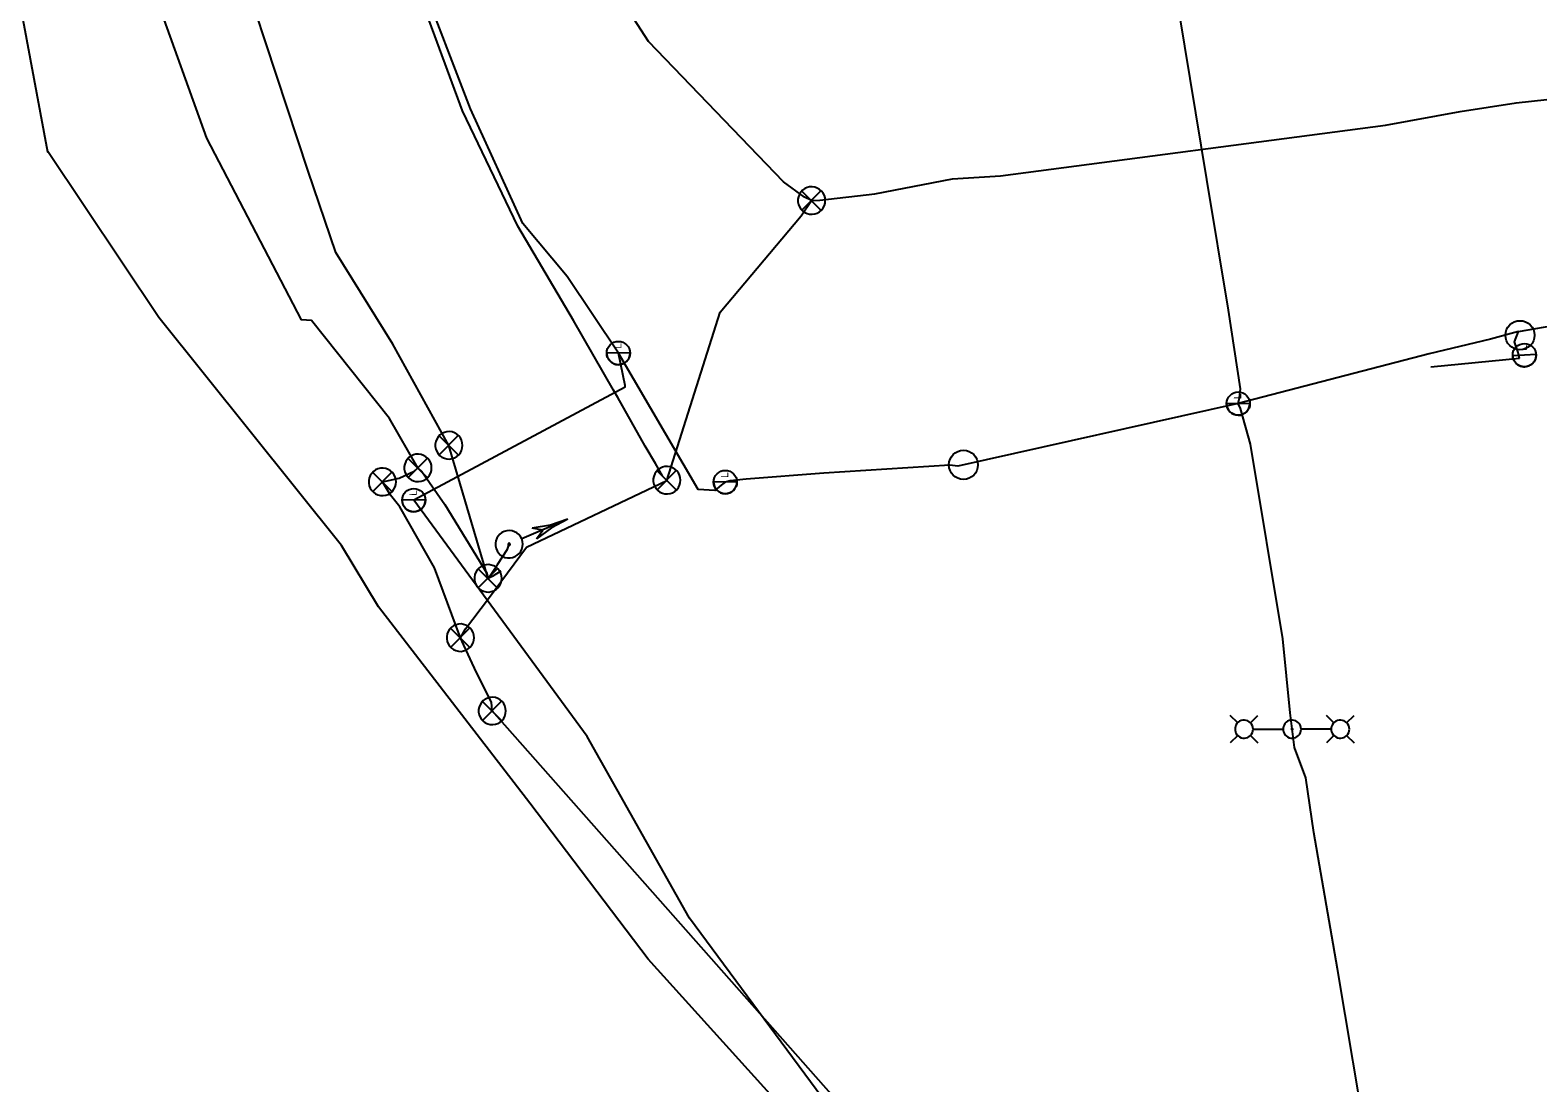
# Model space of a CAD drawing. Extents: x 596028 to 606371, y 330010 to 403088.
# Drawn here: x 604003.7 to 604366.5, y 338862.5 to 339115.8 of the extents above; entities that cross this region are included whole.
import ezdxf

# ---------------------------------------------------------------- set-up
doc = ezdxf.new("R2010")
doc.units = 0
for name, color, linetype in [('E_FTMS', 7, 'Continuous'), ('E_FTMS_Conduit', 7, 'Continuous'), ('E_LTG', 7, 'Continuous'), ('E_LTG_CID', 7, 'Continuous'), ('E_UTL_FO_UG_QWEST', 7, 'Continuous')]:
    doc.layers.add(name, color=color, linetype=linetype)

# ---------------------------------------------------------------- blocks, each defined once
blk = doc.blocks.new('_U285')
at = {"layer": 'E_LTG'}
blk.add_lwpolyline([(0.001, -0.171), (0.001, 0.172)], dxfattribs=at)
blk.add_circle((0.001, 0), 0.171, dxfattribs=at)
blk.add_arc((0.001, 0), 0.171, 90, 270, dxfattribs=at)
blk.add_text('L', height=0.108, dxfattribs=at).set_placement((0.066, -0.042))
blk = doc.blocks.new('_U286')
at = {"layer": 'E_LTG'}
blk.add_lwpolyline([(0.001, -0.171), (0.001, 0.172)], dxfattribs=at)
blk.add_circle((0.001, 0), 0.171, dxfattribs=at)
blk.add_arc((0.001, 0), 0.171, 90, 270, dxfattribs=at)
blk.add_text('L', height=0.108, dxfattribs=at).set_placement((0.066, -0.042))

msp = doc.modelspace()

# ---------------------------------------------------------------- linework, layer by layer
at = {"layer": 'E_FTMS'}
for points in [[(604195.05, 339074.79), (604194.99, 339075.42), (604194.82, 339076.02), (604194.53, 339076.58), (604194.14, 339077.07), (604193.67, 339077.48), (604193.12, 339077.79), (604192.53, 339078), (604191.91, 339078.09), (604191.28, 339078.06), (604190.67, 339077.91), (604190.1, 339077.65), (604189.59, 339077.29), (604189.16, 339076.83), (604188.82, 339076.3), (604188.59, 339075.72), (604188.47, 339075.11), (604188.47, 339074.48), (604188.59, 339073.86), (604188.82, 339073.28), (604189.16, 339072.75), (604189.59, 339072.3), (604190.1, 339071.93), (604190.67, 339071.67), (604191.28, 339071.53), (604191.91, 339071.5), (604192.53, 339071.59), (604193.12, 339071.79), (604193.67, 339072.1), (604194.14, 339072.51), (604194.53, 339073.01), (604194.82, 339073.57), (604194.99, 339074.17), (604195.05, 339074.79)], [(604194.01, 339077.13), (604189.4, 339072.47)], [(604189.4, 339077.08), (604194.06, 339072.43)], [(604107.76, 339015.89), (604107.7, 339016.52), (604107.53, 339017.12), (604107.24, 339017.68), (604106.85, 339018.17), (604106.38, 339018.58), (604105.83, 339018.89), (604105.24, 339019.1), (604104.62, 339019.19), (604103.99, 339019.16), (604103.38, 339019.01), (604102.81, 339018.75), (604102.3, 339018.39), (604101.87, 339017.93), (604101.53, 339017.41), (604101.3, 339016.82), (604101.18, 339016.21), (604101.18, 339015.58), (604101.3, 339014.96), (604101.53, 339014.38), (604101.87, 339013.85), (604102.3, 339013.4), (604102.81, 339013.04), (604103.38, 339012.77), (604103.99, 339012.63), (604104.62, 339012.6), (604105.24, 339012.69), (604105.83, 339012.89), (604106.38, 339013.21), (604106.85, 339013.62), (604107.24, 339014.11), (604107.53, 339014.67), (604107.7, 339015.27), (604107.76, 339015.89)], [(604106.73, 339018.23), (604102.12, 339013.57)], [(604102.12, 339018.18), (604106.77, 339013.53)], [(604100.32, 339010.46), (604100.26, 339011.09), (604100.09, 339011.69), (604099.8, 339012.25), (604099.41, 339012.74), (604098.94, 339013.15), (604098.39, 339013.46), (604097.8, 339013.67), (604097.18, 339013.76), (604096.55, 339013.73), (604095.94, 339013.58), (604095.37, 339013.32), (604094.86, 339012.96), (604094.43, 339012.5), (604094.09, 339011.98), (604093.86, 339011.39), (604093.74, 339010.78), (604093.74, 339010.15), (604093.86, 339009.53), (604094.09, 339008.95), (604094.43, 339008.42), (604094.86, 339007.97), (604095.37, 339007.61), (604095.94, 339007.34), (604096.55, 339007.2), (604097.18, 339007.17), (604097.8, 339007.26), (604098.39, 339007.46), (604098.94, 339007.78), (604099.41, 339008.19), (604099.8, 339008.68), (604100.09, 339009.24), (604100.26, 339009.84), (604100.32, 339010.46)], [(604099.29, 339012.8), (604094.68, 339008.14)], [(604094.68, 339012.75), (604099.33, 339008.1)], [(604091.78, 339007.1), (604091.72, 339007.73), (604091.55, 339008.33), (604091.26, 339008.89), (604090.87, 339009.38), (604090.4, 339009.79), (604089.85, 339010.1), (604089.26, 339010.31), (604088.64, 339010.4), (604088.01, 339010.37), (604087.4, 339010.22), (604086.83, 339009.96), (604086.32, 339009.6), (604085.89, 339009.14), (604085.55, 339008.61), (604085.32, 339008.03), (604085.2, 339007.42), (604085.2, 339006.79), (604085.32, 339006.17), (604085.55, 339005.59), (604085.89, 339005.06), (604086.32, 339004.61), (604086.83, 339004.24), (604087.4, 339003.98), (604088.01, 339003.84), (604088.64, 339003.81), (604089.26, 339003.9), (604089.85, 339004.1), (604090.4, 339004.41), (604090.87, 339004.82), (604091.26, 339005.32), (604091.55, 339005.88), (604091.72, 339006.48), (604091.78, 339007.1)], [(604090.74, 339009.44), (604086.13, 339004.78)], [(604086.13, 339009.39), (604090.79, 339004.74)], [(604160.22, 339007.49), (604160.16, 339008.12), (604159.99, 339008.72), (604159.7, 339009.28), (604159.31, 339009.77), (604158.84, 339010.18), (604158.3, 339010.49), (604157.7, 339010.7), (604157.08, 339010.79), (604156.45, 339010.76), (604155.85, 339010.61), (604155.27, 339010.35), (604154.76, 339009.99), (604154.33, 339009.53), (604153.99, 339009), (604153.76, 339008.42), (604153.64, 339007.81), (604153.64, 339007.18), (604153.76, 339006.56), (604153.99, 339005.98), (604154.33, 339005.45), (604154.76, 339005), (604155.27, 339004.63), (604155.85, 339004.37), (604156.45, 339004.23), (604157.08, 339004.2), (604157.7, 339004.29), (604158.3, 339004.49), (604158.84, 339004.8), (604159.31, 339005.22), (604159.7, 339005.71), (604159.99, 339006.27), (604160.16, 339006.87), (604160.22, 339007.49)], [(604159.19, 339009.83), (604154.58, 339005.17)], [(604154.58, 339009.78), (604159.23, 339005.13)], [(604133.13, 338998.1), (604122.04, 338993.39)], [(604133.13, 338998.1), (604128.89, 338996.68), (604124.49, 338995.93)], [(604133.13, 338998.1), (604129.16, 338996.04), (604125.57, 338993.39)], [(604121.99, 338993.37), (604121.69, 338993.92), (604121.29, 338994.41), (604120.81, 338994.81), (604120.26, 338995.11), (604119.66, 338995.3), (604119.04, 338995.38), (604118.42, 338995.34), (604117.81, 338995.18), (604117.24, 338994.91), (604116.74, 338994.53), (604116.32, 338994.07), (604115.99, 338993.53), (604115.77, 338992.95), (604115.66, 338992.33), (604115.67, 338991.7), (604115.81, 338991.09), (604116.05, 338990.51), (604116.4, 338989.99), (604116.84, 338989.54), (604117.36, 338989.19), (604117.94, 338988.94), (604118.55, 338988.81), (604119.18, 338988.79), (604119.8, 338988.89), (604120.39, 338989.11), (604120.92, 338989.43), (604121.39, 338989.85), (604121.76, 338990.36), (604122.04, 338990.92), (604122.21, 338991.52), (604122.25, 338992.15), (604122.18, 338992.77), (604121.99, 338993.37)], [(604127.05, 338995.52), (604124.49, 338995.93)], [(604125.56, 338993.4), (604127.05, 338995.52)], [(604119.19, 338992.18), (604119.16, 338992.22), (604119.13, 338992.26), (604119.09, 338992.29), (604119.05, 338992.31), (604119.01, 338992.33), (604118.96, 338992.33), (604118.91, 338992.33), (604118.87, 338992.32), (604118.82, 338992.3), (604118.78, 338992.27), (604118.75, 338992.23), (604118.73, 338992.19), (604118.71, 338992.15), (604118.7, 338992.1), (604118.7, 338992.05), (604118.71, 338992.01), (604118.73, 338991.96), (604118.76, 338991.92), (604118.79, 338991.89), (604118.83, 338991.86), (604118.88, 338991.84), (604118.92, 338991.83), (604118.97, 338991.83), (604119.02, 338991.84), (604119.06, 338991.85), (604119.1, 338991.88), (604119.14, 338991.91), (604119.17, 338991.95), (604119.19, 338991.99), (604119.2, 338992.04), (604119.21, 338992.09), (604119.2, 338992.13), (604119.19, 338992.18)], [(604117.19, 338983.89), (604117.13, 338984.52), (604116.96, 338985.12), (604116.67, 338985.68), (604116.28, 338986.17), (604115.81, 338986.58), (604115.26, 338986.89), (604114.67, 338987.1), (604114.05, 338987.19), (604113.42, 338987.16), (604112.81, 338987.01), (604112.24, 338986.75), (604111.73, 338986.39), (604111.3, 338985.93), (604110.96, 338985.41), (604110.73, 338984.82), (604110.61, 338984.21), (604110.61, 338983.58), (604110.73, 338982.96), (604110.96, 338982.38), (604111.3, 338981.85), (604111.73, 338981.4), (604112.24, 338981.04), (604112.81, 338980.77), (604113.42, 338980.63), (604114.05, 338980.6), (604114.67, 338980.69), (604115.26, 338980.89), (604115.81, 338981.21), (604116.28, 338981.62), (604116.67, 338982.11), (604116.96, 338982.67), (604117.13, 338983.27), (604117.19, 338983.89)], [(604116.16, 338986.23), (604111.55, 338981.57)], [(604111.55, 338986.18), (604116.2, 338981.53)], [(604110.53, 338969.61), (604110.47, 338970.24), (604110.29, 338970.84), (604110, 338971.4), (604109.62, 338971.89), (604109.14, 338972.3), (604108.6, 338972.62), (604108.01, 338972.82), (604107.39, 338972.91), (604106.76, 338972.88), (604106.15, 338972.73), (604105.58, 338972.47), (604105.07, 338972.11), (604104.63, 338971.65), (604104.3, 338971.13), (604104.06, 338970.54), (604103.94, 338969.93), (604103.94, 338969.3), (604104.06, 338968.68), (604104.3, 338968.1), (604104.63, 338967.57), (604105.07, 338967.12), (604105.58, 338966.76), (604106.15, 338966.5), (604106.76, 338966.35), (604107.39, 338966.32), (604108.01, 338966.41), (604108.6, 338966.61), (604109.14, 338966.93), (604109.62, 338967.34), (604110, 338967.83), (604110.29, 338968.39), (604110.47, 338968.99), (604110.53, 338969.61)], [(604109.49, 338971.95), (604104.88, 338967.29)], [(604104.88, 338971.9), (604109.53, 338967.25)], [(604118.19, 338951.98), (604118.13, 338952.61), (604117.96, 338953.21), (604117.67, 338953.77), (604117.28, 338954.26), (604116.81, 338954.67), (604116.26, 338954.98), (604115.67, 338955.19), (604115.05, 338955.28), (604114.42, 338955.25), (604113.81, 338955.1), (604113.24, 338954.84), (604112.73, 338954.48), (604112.3, 338954.02), (604111.96, 338953.49), (604111.73, 338952.91), (604111.61, 338952.3), (604111.61, 338951.67), (604111.73, 338951.05), (604111.96, 338950.47), (604112.3, 338949.94), (604112.73, 338949.49), (604113.24, 338949.12), (604113.81, 338948.86), (604114.42, 338948.72), (604115.05, 338948.69), (604115.67, 338948.78), (604116.26, 338948.98), (604116.81, 338949.29), (604117.28, 338949.71), (604117.67, 338950.2), (604117.96, 338950.76), (604118.13, 338951.36), (604118.19, 338951.98)], [(604117.16, 338954.32), (604112.55, 338949.66)], [(604112.55, 338954.27), (604117.2, 338949.62)]]:
    msp.add_lwpolyline(points, dxfattribs=at)
for centre in [(604362.21, 339042.38), (604228.28, 339011.19)]:
    msp.add_circle(centre, 3.5, dxfattribs=at)
at = {"layer": 'E_FTMS_Conduit'}
for points in [[(604113.89, 338983.89), (604104.46, 339015.89), (604090.96, 339040.27), (604077.26, 339062.3), (604070.63, 339081.86), (604055.37, 339128.14), (604048.99, 339151), (604037.26, 339191.41), (604036.51, 339193.09), (604036.31, 339194.34), (604031.92, 339203.07), (604031.51, 339204.01), (604023.3, 339242.34), (604034.29, 339302.44)], [(604191.75, 339074.79), (604190.03, 339075.58), (604185.02, 339079.28), (604152.54, 339113.07), (604138.04, 339135.4), (604118.32, 339174.25), (604112.06, 339197.86), (604107.3, 339219.27), (604103.91, 339241.85), (604101.53, 339253.51), (604101.14, 339268.11), (604101.14, 339282.94), (604103.91, 339302.89)], [(604114.89, 338951.98), (604114.71, 338954.06), (604111.09, 338961.25), (604108.03, 338967.81), (604107.23, 338969.61), (604101.02, 338986.39), (604092.64, 339001.09), (604090.42, 339003.87), (604088.48, 339007.1), (604092.52, 339007.97), (604096.15, 339009.66), (604097.02, 339010.46), (604090.2, 339022.33), (604071.41, 339045.9), (604069.03, 339046.05), (604046.26, 339089.82), (604034.11, 339123.58), (604024.39, 339147.77), (604015.36, 339179.3), (604011.35, 339202.41), (604003.98, 339265.01), (604000.58, 339272.66)], [(604155.89, 339008.54), (604154.16, 339011.54), (604151.73, 339015.73), (604145.16, 339027.38), (604144.11, 339029.2), (604134.43, 339045.93), (604121.03, 339068.62), (604107.71, 339096.41), (604096.11, 339128.01)], [(604191.75, 339074.79), (604193.7, 339074.89), (604206.98, 339076.38), (604225.68, 339079.98), (604237.18, 339080.75), (604237.19, 339080.74), (604329.81, 339092.9), (604347.83, 339096.24), (604361.27, 339098.27), (604372.38, 339099.46), (604378.12, 339100.26), (604379.91, 339100.81), (604381.99, 339101.16), (604439.79, 339107.28), (604472.18, 339110.08), (604487.12, 339110.95)], [(604107.23, 338969.61), (604108.46, 338971.77), (604114.04, 338979.08), (604123.12, 338991.37), (604156.9, 339007.45), (604169.73, 339047.96), (604189.24, 339071.12), (604191.75, 339074.79)], [(604097.02, 339010.46), (604098, 339009.56), (604103.51, 339001.68), (604113.6, 338985.12), (604113.89, 338983.89)], [(604113.89, 338983.89), (604116.14, 338987.21), (604118.61, 338990.87), (604118.95, 338992.08)], [(604292.05, 338601.41), (604273.29, 338719.32), (604255.92, 338774.24), (604233.24, 338818.17), (604114.89, 338951.98)]]:
    msp.add_lwpolyline(points, dxfattribs=at)
at = {"layer": 'E_LTG'}
for points in [[(604294.28, 338949.12), (604292.5, 338950.9)], [(604297.33, 338949.12), (604299.11, 338950.9)], [(604317.45, 338949.13), (604315.67, 338950.9)], [(604320.5, 338949.13), (604322.28, 338950.9)], [(604297.98, 338947.6), (604297.94, 338948.01), (604297.83, 338948.41), (604297.64, 338948.78), (604297.38, 338949.1), (604297.07, 338949.37), (604296.71, 338949.58), (604296.32, 338949.72), (604295.91, 338949.78), (604295.5, 338949.76), (604295.09, 338949.66), (604294.72, 338949.49), (604294.38, 338949.25), (604294.1, 338948.95), (604293.87, 338948.6), (604293.72, 338948.22), (604293.64, 338947.81), (604293.64, 338947.4), (604293.72, 338946.99), (604293.87, 338946.61), (604294.1, 338946.26), (604294.38, 338945.96), (604294.72, 338945.72), (604295.09, 338945.55), (604295.5, 338945.45), (604295.91, 338945.43), (604296.32, 338945.49), (604296.71, 338945.62), (604297.07, 338945.83), (604297.38, 338946.1), (604297.64, 338946.43), (604297.83, 338946.79), (604297.94, 338947.19), (604297.98, 338947.6)], [(604298.02, 338947.6), (604305.2, 338947.6)], [(604309.55, 338947.6), (604309.51, 338948.01), (604309.39, 338948.41), (604309.2, 338948.78), (604308.95, 338949.1), (604308.63, 338949.37), (604308.28, 338949.58), (604307.88, 338949.72), (604307.47, 338949.78), (604307.06, 338949.76), (604306.66, 338949.66), (604306.28, 338949.49), (604305.95, 338949.25), (604305.66, 338948.95), (604305.44, 338948.6), (604305.28, 338948.22), (604305.21, 338947.81), (604305.21, 338947.4), (604305.28, 338946.99), (604305.44, 338946.61), (604305.66, 338946.26), (604305.95, 338945.96), (604306.28, 338945.72), (604306.66, 338945.55), (604307.06, 338945.45), (604307.47, 338945.43), (604307.88, 338945.49), (604308.28, 338945.62), (604308.63, 338945.83), (604308.95, 338946.1), (604309.2, 338946.43), (604309.39, 338946.79), (604309.51, 338947.19), (604309.55, 338947.6)], [(604307.54, 338947.6), (604307.53, 338947.63), (604307.53, 338947.66), (604307.51, 338947.69), (604307.49, 338947.72), (604307.47, 338947.74), (604307.44, 338947.75), (604307.41, 338947.76), (604307.38, 338947.77), (604307.35, 338947.77), (604307.32, 338947.76), (604307.29, 338947.75), (604307.26, 338947.73), (604307.24, 338947.7), (604307.22, 338947.68), (604307.21, 338947.65), (604307.21, 338947.62), (604307.21, 338947.59), (604307.21, 338947.56), (604307.22, 338947.53), (604307.24, 338947.5), (604307.26, 338947.48), (604307.29, 338947.46), (604307.32, 338947.44), (604307.35, 338947.44), (604307.38, 338947.44), (604307.41, 338947.44), (604307.44, 338947.45), (604307.47, 338947.47), (604307.49, 338947.49), (604307.51, 338947.51), (604307.53, 338947.54), (604307.53, 338947.57), (604307.54, 338947.6)], [(604316.76, 338947.6), (604309.58, 338947.6)], [(604321.15, 338947.6), (604321.11, 338948.01), (604320.99, 338948.41), (604320.8, 338948.78), (604320.55, 338949.1), (604320.24, 338949.37), (604319.88, 338949.58), (604319.49, 338949.72), (604319.08, 338949.78), (604318.66, 338949.76), (604318.26, 338949.66), (604317.89, 338949.49), (604317.55, 338949.25), (604317.26, 338948.95), (604317.04, 338948.6), (604316.89, 338948.22), (604316.81, 338947.81), (604316.81, 338947.4), (604316.89, 338946.99), (604317.04, 338946.61), (604317.26, 338946.26), (604317.55, 338945.96), (604317.89, 338945.72), (604318.26, 338945.55), (604318.66, 338945.45), (604319.08, 338945.43), (604319.49, 338945.49), (604319.88, 338945.62), (604320.24, 338945.83), (604320.55, 338946.1), (604320.8, 338946.43), (604320.99, 338946.79), (604321.11, 338947.19), (604321.15, 338947.6)], [(604294.28, 338946.08), (604292.5, 338944.3)], [(604297.33, 338946.08), (604299.11, 338944.3)], [(604317.45, 338946.08), (604315.67, 338944.3)], [(604320.5, 338946.08), (604322.28, 338944.3)]]:
    msp.add_lwpolyline(points, dxfattribs=at)
at = {"layer": 'E_LTG_CID'}
msp.add_line((604146.89, 339029.9), (604096.01, 339002.71), dxfattribs=at)
for points in [[(604146.89, 339029.9), (604146.87, 339030.26), (604145.25, 339038.09), (604132.95, 339056.55), (604122.27, 339069.3), (604109.66, 339096.83), (604097.38, 339128.84), (604088.94, 339157.84), (604080.55, 339185.67), (604082.3, 339195.71), (604082.73, 339213.69), (604082.53, 339214.94)], [(604325.73, 338845.48), (604318.29, 338889.92), (604312.59, 338922.72), (604310.7, 338935.86), (604307.95, 338943.2), (604306.89, 338951.53), (604305.14, 338969.31), (604297.33, 339016.18), (604294.93, 339024.76), (604294.42, 339025.92), (604294.68, 339027.32), (604294.92, 339029.51), (604292.06, 339048.39), (604286.86, 339079.89), (604280.17, 339120.23)], [(604362.06, 339036.82), (604361.81, 339038.26), (604360.87, 339040.81), (604361.83, 339043.26), (604372.05, 339045.03), (604402.15, 339047.84), (604413.62, 339049.2), (604438.74, 339048.45), (604442.01, 339048.64)], [(604361.83, 339043.26), (604355.15, 339041.42), (604340.39, 339037.91), (604294.42, 339025.92)], [(604294.42, 339025.92), (604226.93, 339010.91), (604225.04, 339011.09), (604194.7, 339009.16), (604175.97, 339007.72), (604172.17, 339007.37), (604170.97, 339007.05), (604170.02, 339006.34), (604168.49, 339005.05), (604164.44, 339005.28), (604145.25, 339038.09)], [(604362.06, 339036.82), (604340.79, 339034.67)], [(604230.78, 338806.58), (604229.94, 338807.94), (604196.91, 338855.38), (604162.36, 338902.09), (604137.73, 338945.81), (604096.01, 339002.71)], [(604116.96, 338985.6), (604114.88, 338984.31), (604113.89, 338983.89)]]:
    msp.add_lwpolyline(points, dxfattribs=at)
at = {"layer": 'E_UTL_FO_UG_QWEST'}
msp.add_lwpolyline([(604186.27, 338854.85), (604152.41, 338892.26), (604123.95, 338929.81), (604087.55, 338977.05), (604078.65, 338991.8), (604034.65, 339046.66), (604007.98, 339086.56), (604007.96, 339086.44), (603997.01, 339145.42), (604000.94, 339179.12), (603998.31, 339255.75), (603998.74, 339273.05), (604000.02, 339278.71), (603971.19, 339345.35), (603971.92, 339368.5), (603959.54, 339416.02), (603960.23, 339439.93), (603960.57, 339469.66), (603966.4, 339648.37), (603987.64, 339741.74), (604000.04, 339805.7)], dxfattribs=at)

# ---------------------------------------------------------------- block references
at = {"layer": 'E_FTMS'}
for name, p, xscale, yscale, rotation in [('_U286', (604145.26, 339038.08), 16.40416666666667, 16.40416666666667, 89.38304225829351), ('_U285', (604363.27, 339037.57), 16.404166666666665, 16.40416666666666, 92.51250907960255), ('_U286', (604294.42, 339025.92), 16.40416666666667, 16.40416666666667, 89.38304225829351), ('_U286', (604170.98, 339007.04), 16.40416666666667, 16.40416666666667, 89.38304225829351), ('_U286', (604096.02, 339002.7), 16.40416666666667, 16.40416666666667, 89.38304225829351)]:
    msp.add_blockref(name, p, dxfattribs=dict(at, xscale=xscale, yscale=yscale, rotation=rotation))

doc.saveas('drawing.dxf')
